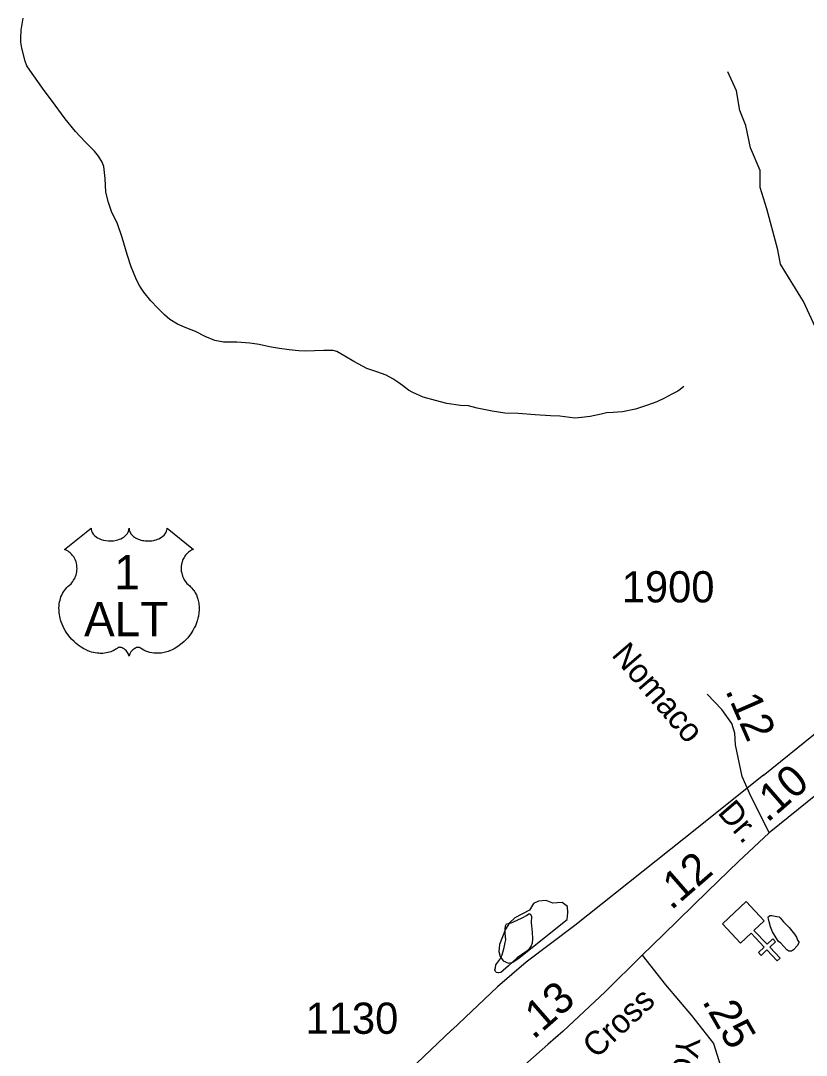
# Model space of a CAD drawing. Extents: x 2126262 to 2293712, y 749403 to 919119.
# Drawn here: x 2150803 to 2153951, y 820207 to 824349 of the extents above; entities that cross this region are included whole.
import ezdxf

# ---------------------------------------------------------------- set-up
doc = ezdxf.new("R2010")
doc.units = 0
for name, color, linetype in [('Exist Cultural Church CELL', 7, 'Continuous'), ('Exist Hydrographic Misc Water Feature', 7, 'Continuous'), ('Exist Hydrographic Pond Under 1500 Sq Ft', 7, 'Continuous'), ('Exist Railroad Mainline', 7, 'Continuous'), ('Exist Road Non-System Type 51', 7, 'Continuous'), ('Exist Road Primary US Shield CELL', 7, 'Continuous'), ('Exist Road Primary US Shield Number Label', 7, 'Continuous'), ('Exist Road Secondary Mileage Hundredths English Label', 7, 'Continuous'), ('Exist Road Secondary Type 51 Attributed', 7, 'Continuous'), ('Exist Road Secondary Type 51 Label', 7, 'Continuous'), ('Exist Road Secondary Type 51 Number Label', 7, 'Continuous')]:
    doc.layers.add(name, color=color, linetype=linetype)

msp = doc.modelspace()

# ---------------------------------------------------------------- linework, layer by layer
at = {"layer": 'Exist Cultural Church CELL'}
msp.add_lwpolyline([(2153782.7, 820745.8), (2153741.5, 820706.5), (2153793.9, 820651.3), (2153817.1, 820673.3), (2153828.1, 820661.7), (2153804.9, 820639.7), (2153846.2, 820596), (2153834.6, 820585), (2153793.2, 820628.7), (2153770, 820606.6), (2153759, 820618.2), (2153782.2, 820640.2), (2153729.8, 820695.5), (2153687.9, 820655.9), (2153614.7, 820733.2), (2153709.5, 820823)], close=True, dxfattribs=at)
at = {"layer": 'Exist Hydrographic Misc Water Feature'}
for points in [[(2153459.8, 822884.3), (2153445.9, 822872.2), (2153436.1, 822866.4), (2153411.9, 822854.3), (2153382.3, 822838), (2153352.4, 822823.9), (2153314.5, 822809.8), (2153266.7, 822793.5), (2153214.8, 822783.1), (2153176.7, 822780.7), (2153150.8, 822778.9), (2153128.5, 822774.6), (2153084.6, 822764.2), (2153050.8, 822760.4), (2153022.9, 822758.2), (2152962.8, 822765.6), (2152926.7, 822767.4), (2152864.8, 822771.1), (2152796.9, 822776.9), (2152742.8, 822778.6), (2152692.5, 822786.2), (2152632.5, 822797.7), (2152596.8, 822807.6), (2152564.8, 822809.2), (2152510.3, 822817), (2152464.7, 822828.8), (2152416.3, 822842.6), (2152374.3, 822860.3), (2152356.5, 822870.3), (2152332.3, 822888.2), (2152314.2, 822901.8), (2152293.9, 822915.9), (2152268.1, 822929.5), (2152229.7, 822943.5), (2152190, 822957.2), (2152138.1, 822984.9), (2152101.6, 823006.6), (2152069.4, 823024.5), (2152055.7, 823028.6), (2152017.3, 823028.3), (2151943.3, 823025.7), (2151917.9, 823027.5), (2151879.3, 823031.3), (2151839.5, 823037.4), (2151799.5, 823043), (2151759.1, 823052.8), (2151721, 823058.6), (2151669.3, 823062.3), (2151615.4, 823061.9), (2151581.4, 823069.5), (2151541.6, 823085.3), (2151503.2, 823105.3), (2151469, 823119), (2151431.3, 823134.8), (2151400.7, 823152.9), (2151378.8, 823172.4), (2151352.5, 823198.3), (2151324.8, 823228), (2151296.3, 823262), (2151280.4, 823285.9), (2151270.3, 823304.1), (2151264.2, 823317.9), (2151245.7, 823363.7), (2151229.5, 823413.7), (2151209, 823481.7), (2151188.9, 823539.5), (2151168.6, 823581.1), (2151154.2, 823621), (2151144, 823663.2), (2151141.9, 823717), (2151135.4, 823765.1), (2151129, 823783.1), (2151115.3, 823807), (2151099.3, 823826.9), (2151061.2, 823864.8), (2151023, 823906.2), (2150980.6, 823956), (2150926, 824031.6), (2150897.5, 824069.6), (2150871.7, 824105.6), (2150839.3, 824151.1), (2150827.4, 824169.1), (2150821, 824187.1), (2150806.9, 824239.1), (2150802.8, 824262.9), (2150802.8, 824279.1), (2150804.8, 824310.9), (2150812.4, 824359.2)], [(2152793, 820597.2), (2152757.5, 820564.8), (2152737, 820546.8), (2152727.2, 820539), (2152719.2, 820536.9), (2152715.5, 820536.7), (2152709.4, 820538.8), (2152705.3, 820542.7), (2152703.4, 820548.7), (2152705.3, 820556.9), (2152707.1, 820568.8), (2152711.2, 820574.7), (2152723.1, 820590.7), (2152732.9, 820609.1), (2152740.9, 820638.7), (2152744.6, 820658.8), (2152746.5, 820669.1), (2152744.8, 820694.9), (2152744.4, 820710.8), (2152746.3, 820724.8), (2152750.2, 820733.1), (2152768.4, 820737.2), (2152790.4, 820747.3), (2152815.8, 820759.3), (2152830.3, 820767.2), (2152839.8, 820773.5), (2152844.1, 820773.6), (2152850, 820763.4), (2152848.4, 820737.7), (2152852.5, 820699.3), (2152854.5, 820673.4), (2152852.9, 820655.4), (2152848.8, 820645.6), (2152840.8, 820633.4), (2152826.9, 820621.3), (2152793, 820597.2)], [(2153882.1, 820719.2), (2153904.2, 820691.5), (2153912.4, 820679.3), (2153916.5, 820667.4), (2153920.6, 820661.5), (2153920.6, 820657.4), (2153914.5, 820645.8), (2153900.3, 820629.7), (2153892.5, 820623.5), (2153886.6, 820623.2), (2153880.6, 820623.3), (2153872.6, 820629.4), (2153848.6, 820655.3), (2153840, 820663.1), (2153830.6, 820677.1), (2153816.2, 820701.2), (2153808, 820721.1), (2153802.1, 820741.1), (2153799.8, 820752.8), (2153797.8, 820758.8), (2153799.8, 820762.9), (2153806, 820766.9), (2153813.6, 820766.9), (2153833.7, 820763.1), (2153841.9, 820761), (2153846, 820757.2), (2153860.3, 820741.2), (2153871.8, 820729.3), (2153882.1, 820719.2)]]:
    msp.add_lwpolyline(points, dxfattribs=at)
at = {"layer": 'Exist Hydrographic Pond Under 1500 Sq Ft'}
msp.add_lwpolyline([(2152841.9, 820788), (2152782.8, 820756.7), (2152762.2, 820737.6), (2152746, 820712.5), (2152721.7, 820650.1), (2152719.5, 820622.5), (2152723.9, 820601.9), (2152735.7, 820585.7), (2152757.8, 820575.4), (2152775.5, 820579.8), (2152800.8, 820597.3), (2152992.8, 820751.3), (2152995.1, 820777.4), (2152993.6, 820802.5), (2152973, 820818.7), (2152935.7, 820815.8), (2152908.1, 820826.1), (2152878.6, 820824.6), (2152858, 820814.3), (2152841.9, 820788)], dxfattribs=at)
at = {"layer": 'Exist Railroad Mainline'}
msp.add_lwpolyline([(2154083.6, 821573), (2153777.8, 821326.3), (2153779.8, 821328.3), (2153460, 821073.3), (2153023.6, 820726.3), (2152828, 820579.2), (2152713.6, 820481.6), (2152532.4, 820308.5), (2152530.4, 820308.6), (2152388.6, 820174.3)], dxfattribs=at)
at = {"layer": 'Exist Road Non-System Type 51'}
msp.add_lwpolyline([(2154114.8, 822726.6), (2154085.6, 822799.2), (2154031.4, 822989.6), (2153996.5, 823104.1), (2153939.3, 823225.6), (2153847.9, 823374.3), (2153836.8, 823431.6), (2153793.5, 823596.3), (2153766.3, 823682.2), (2153766.3, 823749.2), (2153727.3, 823840), (2153709.1, 823929.4), (2153684.7, 823990.1), (2153670.8, 824068.3), (2153637.3, 824145.1)], dxfattribs=at)
at = {"layer": 'Exist Road Primary US Shield CELL'}
msp.add_lwpolyline([(2151085.1, 822317), (2151085.4, 822312.6), (2151086.5, 822307.4), (2151087.3, 822304.7), (2151089.7, 822299.6), (2151093.7, 822293.5), (2151099.4, 822287.5), (2151105.7, 822282.3), (2151110, 822279.5), (2151117.2, 822275.6), (2151125.4, 822272.2), (2151134.6, 822269.6), (2151143.9, 822267.7), (2151154.2, 822266.5), (2151164.3, 822266.4), (2151175.2, 822267.2), (2151187.3, 822269.5), (2151192.8, 822270.9), (2151199.1, 822273.1), (2151204.8, 822275.5), (2151211.2, 822278.8), (2151216.3, 822282.1), (2151220.2, 822285), (2151225.9, 822290.4), (2151230.4, 822296), (2151232.3, 822299.1), (2151233.9, 822302.1), (2151236.1, 822308.6), (2151236.8, 822311.4), (2151237.2, 822317.3), (2151237.6, 822312.3), (2151238.1, 822309.2), (2151238.9, 822306.2), (2151240.1, 822303), (2151242.4, 822298.5), (2151244.9, 822294.7), (2151249.6, 822289.1), (2151252.6, 822286.4), (2151255.3, 822284.2), (2151262.5, 822279.2), (2151271, 822275), (2151275.1, 822273.1), (2151279.4, 822271.6), (2151284.8, 822270), (2151290.4, 822268.7), (2151295.9, 822267.7), (2151301.5, 822266.9), (2151307.3, 822266.5), (2151312, 822266.4), (2151317.8, 822266.4), (2151323.1, 822266.7), (2151328.6, 822267.4), (2151334.6, 822268.4), (2151339.4, 822269.4), (2151345.8, 822271.1), (2151351.6, 822273.2), (2151356.7, 822275.4), (2151363.3, 822278.8), (2151368.6, 822282.2), (2151372.5, 822285.3), (2151377.2, 822289.6), (2151381.6, 822294.7), (2151384.1, 822298.4), (2151385.9, 822302.2), (2151387.6, 822306.2), (2151388.7, 822310.5), (2151389.2, 822314.2), (2151389.3, 822317.4), (2151495.6, 822232.7), (2151493.1, 822231.7), (2151487.3, 822228.9), (2151482.7, 822226.2), (2151475.4, 822221.1), (2151472.3, 822218.2), (2151469.1, 822215.3), (2151466.2, 822212.2), (2151463.7, 822209.2), (2151460.6, 822204.9), (2151457.8, 822200.7), (2151455.1, 822196), (2151453.2, 822191.9), (2151449.9, 822183.3), (2151448.3, 822177.9), (2151447.3, 822173.3), (2151446.1, 822163.9), (2151445.8, 822159.3), (2151445.8, 822154.9), (2151446, 822150.2), (2151446.5, 822145.7), (2151447.3, 822140.9), (2151448, 822136.8), (2151449.3, 822131.7), (2151451.2, 822125.8), (2151453.5, 822120.1), (2151458.4, 822110.9), (2151464.7, 822101.4), (2151469.1, 822096.2), (2151473.5, 822091.6), (2151480.1, 822086.1), (2151483.6, 822083), (2151487.7, 822078.9), (2151494.3, 822071.2), (2151497, 822067.5), (2151499.8, 822063.4), (2151502.3, 822059.2), (2151504.8, 822054.7), (2151506.8, 822050.8), (2151510.5, 822041.7), (2151513.3, 822032.8), (2151514.5, 822028.2), (2151516.5, 822017.7), (2151517.3, 822012.6), (2151518.1, 822002.4), (2151518.1, 821990.1), (2151517.2, 821978.4), (2151515, 821964.8), (2151513.1, 821956.6), (2151510.3, 821947.1), (2151507.6, 821938.9), (2151502.8, 821926.8), (2151498.5, 821918), (2151492.9, 821907.7), (2151489.1, 821901.5), (2151484.6, 821894.8), (2151479, 821887.2), (2151472.5, 821879), (2151464.7, 821870.4), (2151458.3, 821864.1), (2151450, 821856.6), (2151445, 821852.5), (2151437.9, 821847.1), (2151428.1, 821840.6), (2151418.4, 821835), (2151410.2, 821830.8), (2151402.9, 821827.6), (2151393.5, 821824.1), (2151377.8, 821819.7), (2151372.1, 821818.5), (2151365.3, 821817.5), (2151359, 821816.9), (2151352.8, 821816.5), (2151344.5, 821816.5), (2151336.3, 821817.1), (2151328.5, 821818.3), (2151320.4, 821820), (2151311.9, 821822.5), (2151304.3, 821825.5), (2151296.5, 821829.3), (2151283.3, 821837.6), (2151279.5, 821839.6), (2151277.4, 821840.2), (2151272.3, 821840.4), (2151267.5, 821839.4), (2151262.6, 821837.5), (2151259.7, 821835.9), (2151255.8, 821833.4), (2151252.8, 821831), (2151249.1, 821827.5), (2151246.6, 821824.6), (2151244.7, 821822.4), (2151241, 821816.5), (2151239.7, 821813.8), (2151238.3, 821810.2), (2151237.1, 821804.9), (2151235.4, 821811.6), (2151233.5, 821816), (2151231.2, 821819.7), (2151228.8, 821823.1), (2151225.1, 821827.3), (2151221.8, 821830.5), (2151217.8, 821833.8), (2151213.5, 821836.4), (2151210.1, 821838.1), (2151207, 821839.3), (2151203.1, 821840.3), (2151200, 821840.5), (2151197.4, 821840.4), (2151193.9, 821839.6), (2151189.1, 821836.2), (2151184.5, 821833), (2151179.6, 821830), (2151173.7, 821826.8), (2151169.3, 821824.8), (2151164.2, 821822.8), (2151158.2, 821820.8), (2151151.6, 821819.1), (2151144.9, 821817.8), (2151139, 821816.8), (2151132.7, 821816.3), (2151127, 821816.1), (2151121, 821816.1), (2151115.4, 821816.6), (2151109, 821817.1), (2151100.9, 821818.3), (2151094.3, 821819.8), (2151087.2, 821821.7), (2151080, 821824), (2151072.3, 821826.9), (2151062.6, 821831.2), (2151055.9, 821834.6), (2151045.3, 821840.7), (2151032.9, 821849.3), (2151023.5, 821856.9), (2151016.6, 821863.1), (2151006.5, 821873.4), (2151000.6, 821880.1), (2150991.3, 821892.2), (2150985.3, 821900.9), (2150981.5, 821907.3), (2150975.8, 821917.6), (2150972.7, 821924.1), (2150968.7, 821933.5), (2150965.5, 821942.1), (2150962.9, 821950.3), (2150961.5, 821955.5), (2150959.5, 821964.6), (2150958.2, 821971.1), (2150957, 821979.9), (2150956.4, 821989.3), (2150956.3, 821997.9), (2150956.5, 822005), (2150957.3, 822013.4), (2150958.7, 822022.2), (2150960.4, 822029.8), (2150961.9, 822035.3), (2150964.2, 822042), (2150967.2, 822049.3), (2150970.7, 822056.3), (2150974, 822062.2), (2150978.3, 822068.5), (2150982.4, 822073.8), (2150987.8, 822079.7), (2150993.5, 822085.1), (2150998.7, 822089.3), (2151004.8, 822095.3), (2151008, 822099), (2151011.9, 822104.1), (2151014.9, 822108.8), (2151017.4, 822113), (2151020.6, 822119.2), (2151022.6, 822123.9), (2151025, 822131), (2151026.2, 822136), (2151027.5, 822142.5), (2151028.3, 822148.6), (2151028.6, 822156.2), (2151028.4, 822162.5), (2151027.6, 822169.8), (2151026.2, 822176.9), (2151024.6, 822183), (2151021.9, 822190), (2151019.5, 822195.2), (2151015.4, 822202.2), (2151010.9, 822208.6), (2151006.2, 822213.9), (2151001.5, 822218.6), (2150997, 822222.1), (2150992.7, 822225.2), (2150987.3, 822228.5), (2150982.1, 822231.1), (2150978.8, 822232.4)], close=True, dxfattribs=at)
at = {"layer": 'Exist Road Secondary Type 51 Attributed'}
for points in [[(2153802.7, 821098.1), (2153763.2, 821176.1), (2153729.3, 821243.9), (2153694.2, 821323), (2153668, 821450.6), (2153665.4, 821497.1), (2153653, 821535.5), (2153612.3, 821590.9), (2153553.5, 821653.1)], [(2154148.9, 821376.9), (2153802.7, 821098.1)], [(2153802.7, 821098.1), (2153679.5, 820982.7), (2153556, 820864.7), (2153378.8, 820690.1), (2153293.8, 820608.5)], [(2153293.8, 820608.5), (2153144.5, 820460.5), (2152977, 820304.1), (2152914.7, 820250.1), (2152777.9, 820128.7)], [(2153293.8, 820608.5), (2153387.4, 820488.9), (2153490.6, 820366), (2153579.9, 820254.3), (2153607.8, 820164.9), (2153607.8, 820081.2), (2153593.9, 819958.3), (2153529.8, 819602), (2153524.2, 819462.4), (2153540.9, 819378.6)]]:
    msp.add_lwpolyline(points, dxfattribs=at)

# ---------------------------------------------------------------- texts
at = {"layer": 'Exist Road Primary US Shield Number Label'}
for s, p in [('1', (2151177.7, 822073)), ('ALT', (2151057, 821885))]:
    msp.add_text(s, height=137.5, dxfattribs=at).set_placement(p)
at = {"layer": 'Exist Road Secondary Mileage Hundredths English Label'}
for s, rotation, p in [('.12', 293.5602, (2153625.1, 821667.7)), ('.10', 41.1527, (2153795, 821135.5)), ('.12', 41.1527, (2153409.6, 820784.7)), ('.13', 41.1527, (2152857.5, 820267.1)), ('.25', 299.9213, (2153531.5, 820423.4))]:
    msp.add_text(s, height=125, rotation=rotation, dxfattribs=at).set_placement(p)
at = {"layer": 'Exist Road Secondary Type 51 Label'}
for s, rotation, p in [('Nomaco', 310.6627, (2153167.3, 821808.4)), ('Dr.', 310.6627, (2153592.4, 821177.1)), ('Cross', 43.1346, (2153109.4, 820190.6)), ('Young', 262.5643, (2153433.1, 820285.8))]:
    msp.add_text(s, height=95, rotation=rotation, dxfattribs=at).set_placement(p)
at = {"layer": 'Exist Road Secondary Type 51 Number Label'}
for s, p in [('1900', (2153211.4, 822020.3)), ('1130', (2151944.3, 820292.9))]:
    msp.add_text(s, height=125, dxfattribs=at).set_placement(p)

doc.saveas('drawing.dxf')
